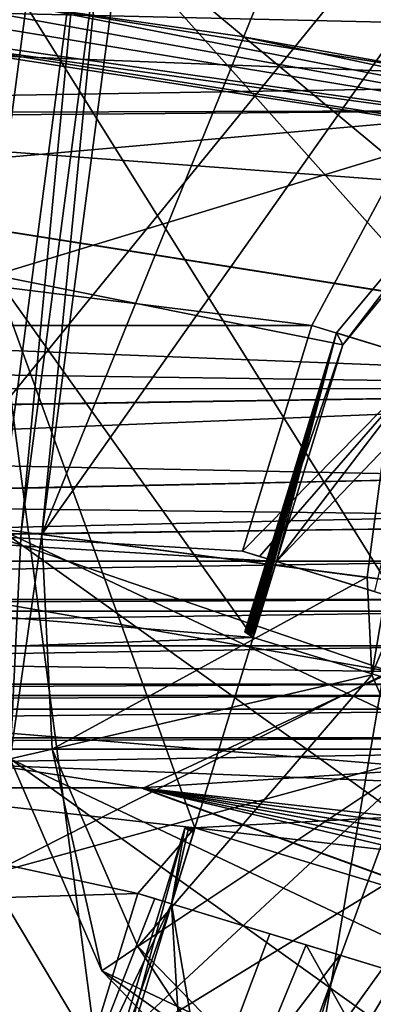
# Model space of a CAD drawing. Header units: millimetres. Extents: x -78 to 78, y -78 to 78.
# Tile 406 of 449: x 9.32 to 13.76, y 58.83 to 71.21. Entities that reach past the tile are written whole.
import ezdxf

# ---------------------------------------------------------------- set-up
doc = ezdxf.new("R2010")
doc.units = ezdxf.units.MM
doc.header["$LTSCALE"] = 41.718519
for name, color, linetype in [('10', 7, 'CONTINUOUS'), ('1017', 7, 'CONTINUOUS'), ('1039', 7, 'CONTINUOUS'), ('1073', 7, 'CONTINUOUS'), ('1107', 7, 'CONTINUOUS'), ('1152', 7, 'CONTINUOUS'), ('1154', 7, 'CONTINUOUS'), ('1175', 7, 'CONTINUOUS'), ('1195', 7, 'CONTINUOUS'), ('1403', 7, 'CONTINUOUS'), ('143', 7, 'CONTINUOUS'), ('1533', 7, 'CONTINUOUS'), ('157', 7, 'CONTINUOUS'), ('158', 7, 'CONTINUOUS'), ('160', 7, 'CONTINUOUS'), ('1633', 7, 'CONTINUOUS'), ('172', 7, 'CONTINUOUS'), ('1745', 7, 'CONTINUOUS'), ('1769', 7, 'CONTINUOUS'), ('179', 7, 'CONTINUOUS'), ('181', 7, 'CONTINUOUS'), ('182', 7, 'CONTINUOUS'), ('194', 7, 'CONTINUOUS'), ('195', 7, 'CONTINUOUS'), ('203', 7, 'CONTINUOUS'), ('205', 7, 'CONTINUOUS'), ('206', 7, 'CONTINUOUS'), ('217', 7, 'CONTINUOUS'), ('223', 7, 'CONTINUOUS'), ('226', 7, 'CONTINUOUS'), ('228', 7, 'CONTINUOUS'), ('229', 7, 'CONTINUOUS'), ('230', 7, 'CONTINUOUS'), ('237', 7, 'CONTINUOUS'), ('247', 7, 'CONTINUOUS'), ('249', 7, 'CONTINUOUS'), ('2704', 7, 'CONTINUOUS'), ('2720', 7, 'CONTINUOUS'), ('2728', 7, 'CONTINUOUS'), ('2737', 7, 'CONTINUOUS'), ('6', 7, 'CONTINUOUS'), ('804', 7, 'CONTINUOUS'), ('939', 7, 'CONTINUOUS'), ('964', 7, 'CONTINUOUS'), ('998', 7, 'CONTINUOUS')]:
    doc.layers.add(name, color=color, linetype=linetype)

msp = doc.modelspace()

# ---------------------------------------------------------------- linework, layer by layer
at = {"layer": '10', "linetype": 'CONTINUOUS'}
for points in [[(-35.721, 67.365, -2), (-24.872, 72.08, -2), (12.986, 67.368, -2), (-35.721, 67.365, -2)], [(-24.872, 72.08, -2), (24.872, 72.08, -2), (17.549, 71.098, -2), (-24.872, 72.08, -2)], [(12.986, 67.368, -2), (-24.872, 72.08, -2), (13.969, 69.194, -2), (12.986, 67.368, -2)], [(13.969, 69.194, -2), (-24.872, 72.08, -2), (15.57, 70.502, -2), (13.969, 69.194, -2)], [(15.57, 70.502, -2), (-24.872, 72.08, -2), (17.549, 71.098, -2), (15.57, 70.502, -2)], [(12.118, 64.527, -2), (-35.721, 67.365, -2), (12.986, 67.368, -2), (12.118, 64.527, -2)], [(0, 63, -2), (-35.721, 67.365, -2), (12.251, 63.44, -2), (0, 63, -2)], [(-35.721, 67.365, -2), (12.118, 64.527, -2), (12.543, 64.397, -2), (-35.721, 67.365, -2)], [(12.251, 63.44, -2), (-35.721, 67.365, -2), (12.543, 64.397, -2), (12.251, 63.44, -2)], [(18.785, 61.443, -2), (0, 63, -2), (12.251, 63.44, -2), (18.785, 61.443, -2)], [(2.133, 62.109, -2), (0, 63, -2), (18.785, 61.443, -2), (2.133, 62.109, -2)], [(3, 59.988, -2), (2.133, 62.109, -2), (10.802, 60.223, -2), (3, 59.988, -2)], [(10.802, 60.223, -2), (2.133, 62.109, -2), (11.52, 61.049, -2), (10.802, 60.223, -2)], [(11.52, 61.049, -2), (2.133, 62.109, -2), (18.785, 61.443, -2), (11.52, 61.049, -2)], [(25.319, 59.445, -2), (11.52, 61.049, -2), (18.785, 61.443, -2), (25.319, 59.445, -2)], [(-45.706, 61.033, -2), (10.323, 53.339, -2), (-47.73, 52.73, -2), (-45.706, 61.033, -2)], [(-45.706, 61.033, -2), (0, 57, -2), (9.727, 55.318, -2), (-45.706, 61.033, -2)], [(10.323, 53.339, -2), (-45.706, 61.033, -2), (9.727, 55.318, -2), (10.323, 53.339, -2)], [(11.227, 60.093, -2), (10.802, 60.223, -2), (11.52, 61.049, -2), (11.227, 60.093, -2)], [(18.054, 59.052, -2), (11.52, 61.049, -2), (25.319, 59.445, -2), (18.054, 59.052, -2)], [(9.933, 57.382, -2), (3, 59.988, -2), (10.802, 60.223, -2), (9.933, 57.382, -2)], [(2.12, 57.878, -2), (3, 59.988, -2), (9.933, 57.382, -2), (2.12, 57.878, -2)]]:
    msp.add_3dface(points, dxfattribs=at)
at = {"layer": '1017', "color": 7, "linetype": 'CONTINUOUS'}
for points in [[(13.683, 64.199, 23.361), (9.595, 64.737, 26.039), (9.728, 62.036, 26.039), (13.683, 64.199, 23.361)], [(13.683, 64.199, 23.361), (9.728, 62.036, 26.039), (13.743, 62.972, 23.361), (13.683, 64.199, 23.361)], [(9.728, 62.036, 26.039), (10.803, 59.556, 26.039), (13.743, 62.972, 23.361), (9.728, 62.036, 26.039)], [(10.803, 59.556, 26.039), (14.231, 61.846, 23.361), (13.743, 62.972, 23.361), (10.803, 59.556, 26.039)], [(10.803, 59.556, 26.039), (12.683, 57.613, 26.039), (14.231, 61.846, 23.361), (10.803, 59.556, 26.039)], [(12.683, 57.613, 26.039), (15.085, 60.964, 23.361), (14.231, 61.846, 23.361), (12.683, 57.613, 26.039)], [(12.683, 57.613, 26.039), (15.128, 56.457, 26.039), (15.085, 60.964, 23.361), (12.683, 57.613, 26.039)]]:
    msp.add_3dface(points, dxfattribs=at)
at = {"layer": '1039', "color": 7, "linetype": 'CONTINUOUS'}
msp.add_3dface([(14.708, 71.991, 23.361), (13.683, 64.199, 23.361), (13.941, 64.165, 23.241), (14.708, 71.991, 23.361)], dxfattribs=at)
at = {"layer": '1073', "color": 7, "linetype": 'CONTINUOUS'}
for points in [[(13.941, 64.165, 23.241), (13.683, 64.199, 23.361), (13.743, 62.972, 23.361), (13.941, 64.165, 23.241)], [(14.223, 64.128, 23.2), (13.941, 64.165, 23.241), (13.743, 62.972, 23.361), (14.223, 64.128, 23.2)], [(14.231, 61.846, 23.361), (14.223, 64.128, 23.2), (13.743, 62.972, 23.361), (14.231, 61.846, 23.361)]]:
    msp.add_3dface(points, dxfattribs=at)
at = {"layer": '1107', "color": 7, "linetype": 'CONTINUOUS'}
msp.add_3dface([(10.312, 58.13, 23.7), (5.085, 58.818, 23.7), (8.923, 60.455, 23.7), (10.312, 58.13, 23.7)], dxfattribs=at)
at = {"layer": '1152', "color": 7, "linetype": 'CONTINUOUS'}
for points in [[(0, 72.157, 19.2), (20.195, 69.274, 19.2), (0, 72.052, 22.2), (0, 72.157, 19.2)], [(0, 72.052, 22.2), (20.195, 69.274, 19.2), (4.012, 71.941, 22.2), (0, 72.052, 22.2)], [(4.012, 71.941, 22.2), (20.195, 69.274, 19.2), (6.71, 71.714, 22.925), (4.012, 71.941, 22.2)], [(20.195, 69.274, 19.2), (9.398, 71.386, 23.65), (6.71, 71.714, 22.925), (20.195, 69.274, 19.2)], [(9.398, 71.386, 23.65), (20.195, 69.274, 19.2), (12.08, 71.007, 22.925), (9.398, 71.386, 23.65)], [(12.08, 71.007, 22.925), (20.195, 69.274, 19.2), (14.745, 70.528, 22.2), (12.08, 71.007, 22.925)]]:
    msp.add_3dface(points, dxfattribs=at)
at = {"layer": '1154', "color": 7, "linetype": 'CONTINUOUS'}
for points in [[(8.424, 63.984, 23.663), (8.541, 64.876, 23.65), (13.966, 63.015, 22.2), (8.424, 63.984, 23.663)], [(8.541, 64.876, 23.65), (13.908, 64.169, 22.2), (13.966, 63.015, 22.2), (8.541, 64.876, 23.65)], [(8.307, 63.095, 23.7), (8.424, 63.984, 23.663), (13.966, 63.015, 22.2), (8.307, 63.095, 23.7)], [(8.923, 60.455, 23.7), (8.307, 63.095, 23.7), (13.966, 63.015, 22.2), (8.923, 60.455, 23.7)], [(8.923, 60.455, 23.7), (13.966, 63.015, 22.2), (14.427, 61.963, 22.2), (8.923, 60.455, 23.7)], [(10.312, 58.13, 23.7), (8.923, 60.455, 23.7), (14.427, 61.963, 22.2), (10.312, 58.13, 23.7)], [(10.312, 58.13, 23.7), (14.427, 61.963, 22.2), (15.224, 61.144, 22.2), (10.312, 58.13, 23.7)], [(12.334, 56.342, 23.7), (10.312, 58.13, 23.7), (15.224, 61.144, 22.2), (12.334, 56.342, 23.7)], [(12.334, 56.342, 23.7), (15.224, 61.144, 22.2), (16.253, 60.658, 22.2), (12.334, 56.342, 23.7)], [(14.805, 55.251, 23.7), (12.334, 56.342, 23.7), (16.253, 60.658, 22.2), (14.805, 55.251, 23.7)]]:
    msp.add_3dface(points, dxfattribs=at)
at = {"layer": '1175', "color": 7, "linetype": 'CONTINUOUS'}
for points in [[(8.541, 64.876, 23.65), (9.398, 71.386, 23.65), (13.908, 64.169, 22.2), (8.541, 64.876, 23.65)], [(9.398, 71.386, 23.65), (12.08, 71.007, 22.925), (14.745, 70.528, 22.2), (9.398, 71.386, 23.65)], [(9.398, 71.386, 23.65), (14.745, 70.528, 22.2), (13.908, 64.169, 22.2), (9.398, 71.386, 23.65)]]:
    msp.add_3dface(points, dxfattribs=at)
at = {"layer": '1195', "color": 7, "linetype": 'CONTINUOUS'}
msp.add_3dface([(6.71, 71.714, 22.925), (9.398, 71.386, 23.65), (8.541, 64.876, 23.65), (6.71, 71.714, 22.925)], dxfattribs=at)
at = {"layer": '1403', "color": 7, "linetype": 'CONTINUOUS'}
for points in [[(0, 72.227, 17.2), (22.316, 68.693, 17.2), (0, 72.157, 19.2), (0, 72.227, 17.2)], [(0, 72.157, 19.2), (22.316, 68.693, 17.2), (20.195, 69.274, 19.2), (0, 72.157, 19.2)]]:
    msp.add_3dface(points, dxfattribs=at)
at = {"layer": '143', "linetype": 'CONTINUOUS'}
for points in [[(13.377, 67.124), (12.148, 63.514, -1.364), (13.298, 67.273, -1.364), (13.377, 67.124)], [(13.377, 67.124), (12.251, 63.44), (12.148, 63.514, -1.364), (13.377, 67.124)]]:
    msp.add_3dface(points, dxfattribs=at)
at = {"layer": '1533', "color": 7, "linetype": 'CONTINUOUS'}
msp.add_3dface([(0, 72.227, 17.2), (19.203, 72.5, 17.2), (22.316, 68.693, 17.2), (0, 72.227, 17.2)], dxfattribs=at)
at = {"layer": '157', "linetype": 'CONTINUOUS'}
for points in [[(13.377, 67.124), (13.298, 67.273, -1.364), (15.731, 70.198, -1.186), (13.377, 67.124)], [(15.801, 70.069), (13.377, 67.124), (15.731, 70.198, -1.186), (15.801, 70.069)]]:
    msp.add_3dface(points, dxfattribs=at)
at = {"layer": '158', "linetype": 'CONTINUOUS'}
for points in [[(12.251, 63.44), (18.785, 61.443), (12.251, 63.44, -2), (12.251, 63.44)], [(18.785, 61.443), (18.785, 61.443, -2), (12.251, 63.44, -2), (18.785, 61.443)]]:
    msp.add_3dface(points, dxfattribs=at)
at = {"layer": '160', "linetype": 'CONTINUOUS'}
for points in [[(18.054, 59.052), (11.52, 61.049), (18.054, 59.052, -2), (18.054, 59.052)], [(11.52, 61.049), (11.52, 61.049, -2), (18.054, 59.052, -2), (11.52, 61.049)]]:
    msp.add_3dface(points, dxfattribs=at)
at = {"layer": '1633', "color": 7, "linetype": 'CONTINUOUS'}
msp.add_3dface([(12.765, 73.398, 19.2), (24.565, 70.333, 19.2), (15.663, 73.698, 19.2), (12.765, 73.398, 19.2)], dxfattribs=at)
at = {"layer": '172', "linetype": 'CONTINUOUS'}
for points in [[(12.543, 64.397, -2), (12.118, 64.527, -2), (12.331, 64.461, -1.992), (12.543, 64.397, -2)], [(12.543, 64.397, -1.967), (12.543, 64.397, -2), (12.331, 64.461, -1.992), (12.543, 64.397, -1.967)]]:
    msp.add_3dface(points, dxfattribs=at)
at = {"layer": '1745', "linetype": 'CONTINUOUS'}
for points in [[(15.86, 74.668, 28.7), (-7.97, 75.916, 28.7), (2.088, 57.734, 28.7), (15.86, 74.668, 28.7)], [(12.767, 56.344, 28.7), (15.86, 74.668, 28.7), (2.088, 57.734, 28.7), (12.767, 56.344, 28.7)], [(23.009, 52.993, 28.7), (15.86, 74.668, 28.7), (12.767, 56.344, 28.7), (23.009, 52.993, 28.7)]]:
    msp.add_3dface(points, dxfattribs=at)
at = {"layer": '1769', "linetype": 'CONTINUOUS'}
for points in [[(24.562, 60.653, 26.2), (10.094, 72.698, 26.2), (15.511, 72.986, 26.2), (24.562, 60.653, 26.2)], [(9.055, 64.808, 26.2), (10.094, 72.698, 26.2), (22.992, 58.218, 26.2), (9.055, 64.808, 26.2)], [(10.094, 72.698, 26.2), (24.562, 60.653, 26.2), (22.992, 58.218, 26.2), (10.094, 72.698, 26.2)], [(9.055, 64.808, 26.2), (22.992, 58.218, 26.2), (20.661, 56.489, 26.2), (9.055, 64.808, 26.2)], [(9.055, 64.808, 26.2), (20.661, 56.489, 26.2), (9.198, 61.914, 26.2), (9.055, 64.808, 26.2)], [(20.661, 56.489, 26.2), (17.878, 55.694, 26.2), (9.198, 61.914, 26.2), (20.661, 56.489, 26.2)], [(17.878, 55.694, 26.2), (10.352, 59.251, 26.2), (9.198, 61.914, 26.2), (17.878, 55.694, 26.2)], [(17.878, 55.694, 26.2), (14.987, 55.932, 26.2), (10.352, 59.251, 26.2), (17.878, 55.694, 26.2)], [(14.987, 55.932, 26.2), (12.365, 57.171, 26.2), (10.352, 59.251, 26.2), (14.987, 55.932, 26.2)]]:
    msp.add_3dface(points, dxfattribs=at)
at = {"layer": '179', "linetype": 'CONTINUOUS'}
for points in [[(12.251, 63.44), (12.263, 63.479, -1.375), (12.148, 63.514, -1.364), (12.251, 63.44)], [(12.251, 63.44), (12.256, 63.459, -0.696), (12.263, 63.479, -1.375), (12.251, 63.44)]]:
    msp.add_3dface(points, dxfattribs=at)
at = {"layer": '181', "linetype": 'CONTINUOUS'}
for points in [[(10.394, 57.366), (10.245, 57.287, -1.364), (11.394, 61.046, -1.364), (10.394, 57.366)], [(11.52, 61.049), (10.394, 57.366), (11.394, 61.046, -1.364), (11.52, 61.049)]]:
    msp.add_3dface(points, dxfattribs=at)
at = {"layer": '182', "linetype": 'CONTINUOUS'}
for points in [[(11.227, 60.093, -2), (11.52, 61.049, -2), (11.508, 61.011, -1.375), (11.227, 60.093, -2)], [(11.227, 60.093, -1.967), (11.227, 60.093, -2), (11.508, 61.011, -1.375), (11.227, 60.093, -1.967)], [(11.505, 60.999, -1.002), (11.227, 60.093, -1.967), (11.508, 61.011, -1.375), (11.505, 60.999, -1.002)], [(11.501, 60.988, -0.632), (11.227, 60.093, -1.967), (11.505, 60.999, -1.002), (11.501, 60.988, -0.632)], [(11.227, 60.093, -0.632), (11.227, 60.093, -1.967), (11.501, 60.988, -0.632), (11.227, 60.093, -0.632)], [(11.508, 61.011, -1.375), (11.52, 61.049, -2), (11.514, 61.031, -0.696), (11.508, 61.011, -1.375)], [(11.52, 61.049, -2), (11.52, 61.049), (11.514, 61.031, -0.696), (11.52, 61.049, -2)]]:
    msp.add_3dface(points, dxfattribs=at)
at = {"layer": '194', "linetype": 'CONTINUOUS'}
for points in [[(12.251, 63.44, -2), (12.543, 64.397, -2), (12.543, 64.397, -1.967), (12.251, 63.44, -2)], [(12.251, 63.44, -2), (12.543, 64.397, -1.967), (12.263, 63.479, -1.375), (12.251, 63.44, -2)], [(12.543, 64.397, -1.967), (12.543, 64.397, -0.632), (12.263, 63.479, -1.375), (12.543, 64.397, -1.967)], [(12.263, 63.479, -1.375), (12.543, 64.397, -0.632), (12.264, 63.482, -1.321), (12.263, 63.479, -1.375)], [(12.264, 63.482, -1.321), (12.543, 64.397, -0.632), (12.265, 63.485, -1.268), (12.264, 63.482, -1.321)], [(12.265, 63.485, -1.268), (12.543, 64.397, -0.632), (12.265, 63.488, -1.215), (12.265, 63.485, -1.268)], [(12.265, 63.488, -1.215), (12.543, 64.397, -0.632), (12.266, 63.489, -1.162), (12.265, 63.488, -1.215)], [(12.266, 63.489, -1.162), (12.543, 64.397, -0.632), (12.266, 63.491, -1.109), (12.266, 63.489, -1.162)], [(12.266, 63.491, -1.109), (12.543, 64.397, -0.632), (12.266, 63.491, -1.055), (12.266, 63.491, -1.109)], [(12.266, 63.491, -1.055), (12.543, 64.397, -0.632), (12.266, 63.49, -1.002), (12.266, 63.491, -1.055)], [(12.266, 63.49, -1.002), (12.543, 64.397, -0.632), (12.266, 63.49, -0.949), (12.266, 63.49, -1.002)], [(12.266, 63.49, -0.949), (12.543, 64.397, -0.632), (12.266, 63.49, -0.896), (12.266, 63.49, -0.949)], [(12.266, 63.49, -0.896), (12.543, 64.397, -0.632), (12.266, 63.491, -0.843), (12.266, 63.49, -0.896)], [(12.266, 63.491, -0.843), (12.543, 64.397, -0.632), (12.267, 63.493, -0.79), (12.266, 63.491, -0.843)], [(12.267, 63.493, -0.79), (12.543, 64.397, -0.632), (12.268, 63.495, -0.738), (12.267, 63.493, -0.79)], [(12.268, 63.495, -0.738), (12.543, 64.397, -0.632), (12.269, 63.498, -0.685), (12.268, 63.495, -0.738)], [(12.269, 63.498, -0.685), (12.543, 64.397, -0.632), (12.27, 63.502, -0.632), (12.269, 63.498, -0.685)], [(12.256, 63.459, -0.696), (12.251, 63.44, -2), (12.263, 63.479, -1.375), (12.256, 63.459, -0.696)], [(12.251, 63.44), (12.251, 63.44, -2), (12.256, 63.459, -0.696), (12.251, 63.44)]]:
    msp.add_3dface(points, dxfattribs=at)
at = {"layer": '195', "linetype": 'CONTINUOUS'}
for points in [[(12.118, 64.527, -2), (12.986, 67.368, -2), (14.468, 66.915, -1.569), (12.118, 64.527, -2)], [(12.331, 64.461, -1.992), (12.118, 64.527, -2), (14.468, 66.915, -1.569), (12.331, 64.461, -1.992)], [(12.543, 64.397, -1.967), (12.331, 64.461, -1.992), (14.468, 66.915, -1.569), (12.543, 64.397, -1.967)], [(12.543, 64.397, -1.967), (14.468, 66.915, -1.569), (13.777, 64.019, -1.446), (12.543, 64.397, -1.967)]]:
    msp.add_3dface(points, dxfattribs=at)
at = {"layer": '203', "linetype": 'CONTINUOUS'}
for points in [[(12.148, 63.514, -1.364), (12.154, 63.514, -1.311), (13.298, 67.273, -1.364), (12.148, 63.514, -1.364)], [(12.154, 63.514, -1.311), (12.159, 63.514, -1.259), (13.298, 67.273, -1.364), (12.154, 63.514, -1.311)], [(12.159, 63.514, -1.259), (12.166, 63.514, -1.206), (13.298, 67.273, -1.364), (12.159, 63.514, -1.259)], [(12.166, 63.514, -1.206), (12.172, 63.514, -1.153), (13.298, 67.273, -1.364), (12.166, 63.514, -1.206)], [(12.172, 63.514, -1.153), (12.18, 63.513, -1.101), (13.298, 67.273, -1.364), (12.172, 63.514, -1.153)], [(12.18, 63.513, -1.101), (12.188, 63.513, -1.048), (13.298, 67.273, -1.364), (12.18, 63.513, -1.101)], [(12.188, 63.513, -1.048), (12.196, 63.512, -0.996), (13.298, 67.273, -1.364), (12.188, 63.513, -1.048)], [(12.196, 63.512, -0.996), (12.205, 63.511, -0.943), (13.298, 67.273, -1.364), (12.196, 63.512, -0.996)], [(12.205, 63.511, -0.943), (12.214, 63.51, -0.891), (13.298, 67.273, -1.364), (12.205, 63.511, -0.943)], [(12.214, 63.51, -0.891), (12.224, 63.508, -0.839), (13.298, 67.273, -1.364), (12.214, 63.51, -0.891)], [(12.224, 63.508, -0.839), (12.235, 63.507, -0.787), (13.298, 67.273, -1.364), (12.224, 63.508, -0.839)], [(12.235, 63.507, -0.787), (12.246, 63.505, -0.735), (13.298, 67.273, -1.364), (12.235, 63.507, -0.787)], [(12.246, 63.505, -0.735), (12.258, 63.504, -0.683), (13.298, 67.273, -1.364), (12.246, 63.505, -0.735)], [(12.258, 63.504, -0.683), (12.27, 63.502, -0.632), (13.298, 67.273, -1.364), (12.258, 63.504, -0.683)], [(12.27, 63.502, -0.632), (12.543, 64.397, -0.632), (13.298, 67.273, -1.364), (12.27, 63.502, -0.632)], [(13.298, 67.273, -1.364), (12.543, 64.397, -0.632), (14.837, 66.802, 1.892), (13.298, 67.273, -1.364)], [(12.543, 64.397, -0.632), (14.233, 63.88, 2.126), (14.837, 66.802, 1.892), (12.543, 64.397, -0.632)]]:
    msp.add_3dface(points, dxfattribs=at)
at = {"layer": '205', "linetype": 'CONTINUOUS'}
for points in [[(11.514, 61.031, -0.696), (11.52, 61.049), (11.394, 61.046, -1.364), (11.514, 61.031, -0.696)], [(11.508, 61.011, -1.375), (11.514, 61.031, -0.696), (11.394, 61.046, -1.364), (11.508, 61.011, -1.375)]]:
    msp.add_3dface(points, dxfattribs=at)
at = {"layer": '206', "linetype": 'CONTINUOUS'}
for points in [[(10.802, 60.223, -2), (11.227, 60.093, -2), (11.015, 60.158, -1.992), (10.802, 60.223, -2)], [(11.227, 60.093, -2), (11.227, 60.093, -1.967), (11.015, 60.158, -1.992), (11.227, 60.093, -2)]]:
    msp.add_3dface(points, dxfattribs=at)
at = {"layer": '217', "linetype": 'CONTINUOUS'}
msp.add_3dface([(12.986, 67.368, -2), (13.969, 69.194, -2), (14.468, 66.915, -1.569), (12.986, 67.368, -2)], dxfattribs=at)
at = {"layer": '223', "linetype": 'CONTINUOUS'}
msp.add_3dface([(13.298, 67.273, -1.364), (14.837, 66.802, 1.892), (15.731, 70.198, -1.186), (13.298, 67.273, -1.364)], dxfattribs=at)
at = {"layer": '226', "linetype": 'CONTINUOUS'}
for points in [[(12.263, 63.479, -1.375), (12.264, 63.482, -1.321), (12.148, 63.514, -1.364), (12.263, 63.479, -1.375)], [(12.264, 63.482, -1.321), (12.154, 63.514, -1.311), (12.148, 63.514, -1.364), (12.264, 63.482, -1.321)], [(12.264, 63.482, -1.321), (12.159, 63.514, -1.259), (12.154, 63.514, -1.311), (12.264, 63.482, -1.321)], [(12.264, 63.482, -1.321), (12.265, 63.485, -1.268), (12.159, 63.514, -1.259), (12.264, 63.482, -1.321)], [(12.265, 63.485, -1.268), (12.166, 63.514, -1.206), (12.159, 63.514, -1.259), (12.265, 63.485, -1.268)], [(12.265, 63.485, -1.268), (12.265, 63.488, -1.215), (12.166, 63.514, -1.206), (12.265, 63.485, -1.268)], [(12.265, 63.488, -1.215), (12.172, 63.514, -1.153), (12.166, 63.514, -1.206), (12.265, 63.488, -1.215)], [(12.265, 63.488, -1.215), (12.266, 63.489, -1.162), (12.172, 63.514, -1.153), (12.265, 63.488, -1.215)], [(12.266, 63.489, -1.162), (12.18, 63.513, -1.101), (12.172, 63.514, -1.153), (12.266, 63.489, -1.162)], [(12.266, 63.489, -1.162), (12.266, 63.491, -1.109), (12.18, 63.513, -1.101), (12.266, 63.489, -1.162)], [(12.266, 63.491, -1.109), (12.188, 63.513, -1.048), (12.18, 63.513, -1.101), (12.266, 63.491, -1.109)], [(12.266, 63.491, -1.109), (12.266, 63.491, -1.055), (12.188, 63.513, -1.048), (12.266, 63.491, -1.109)], [(12.266, 63.491, -1.055), (12.196, 63.512, -0.996), (12.188, 63.513, -1.048), (12.266, 63.491, -1.055)], [(12.266, 63.491, -1.055), (12.266, 63.49, -1.002), (12.196, 63.512, -0.996), (12.266, 63.491, -1.055)], [(12.266, 63.49, -1.002), (12.205, 63.511, -0.943), (12.196, 63.512, -0.996), (12.266, 63.49, -1.002)], [(12.266, 63.49, -1.002), (12.266, 63.49, -0.949), (12.205, 63.511, -0.943), (12.266, 63.49, -1.002)], [(12.266, 63.49, -0.949), (12.214, 63.51, -0.891), (12.205, 63.511, -0.943), (12.266, 63.49, -0.949)], [(12.266, 63.49, -0.949), (12.266, 63.49, -0.896), (12.214, 63.51, -0.891), (12.266, 63.49, -0.949)], [(12.266, 63.49, -0.896), (12.224, 63.508, -0.839), (12.214, 63.51, -0.891), (12.266, 63.49, -0.896)], [(12.266, 63.49, -0.896), (12.266, 63.491, -0.843), (12.224, 63.508, -0.839), (12.266, 63.49, -0.896)], [(12.266, 63.491, -0.843), (12.235, 63.507, -0.787), (12.224, 63.508, -0.839), (12.266, 63.491, -0.843)], [(12.266, 63.491, -0.843), (12.267, 63.493, -0.79), (12.235, 63.507, -0.787), (12.266, 63.491, -0.843)], [(12.267, 63.493, -0.79), (12.246, 63.505, -0.735), (12.235, 63.507, -0.787), (12.267, 63.493, -0.79)], [(12.267, 63.493, -0.79), (12.268, 63.495, -0.738), (12.246, 63.505, -0.735), (12.267, 63.493, -0.79)], [(12.268, 63.495, -0.738), (12.258, 63.504, -0.683), (12.246, 63.505, -0.735), (12.268, 63.495, -0.738)], [(12.268, 63.495, -0.738), (12.269, 63.498, -0.685), (12.258, 63.504, -0.683), (12.268, 63.495, -0.738)], [(12.269, 63.498, -0.685), (12.27, 63.502, -0.632), (12.258, 63.504, -0.683), (12.269, 63.498, -0.685)]]:
    msp.add_3dface(points, dxfattribs=at)
at = {"layer": '228', "linetype": 'CONTINUOUS'}
for points in [[(12.471, 56.606, -0.4), (13.339, 59.448, -0.4), (14.395, 59.125, 0.769), (12.471, 56.606, -0.4)], [(12.471, 56.606, -0.4), (14.395, 59.125, 0.769), (13.527, 56.284, 0.769), (12.471, 56.606, -0.4)], [(14.395, 59.125, 0.769), (15.877, 58.672, 1.2), (13.527, 56.284, 0.769), (14.395, 59.125, 0.769)]]:
    msp.add_3dface(points, dxfattribs=at)
at = {"layer": '229', "linetype": 'CONTINUOUS'}
for points in [[(11.508, 61.011, -1.375), (11.394, 61.046, -1.364), (11.434, 61.021, -0.996), (11.508, 61.011, -1.375)], [(11.501, 60.988, -0.632), (11.505, 60.999, -1.002), (11.434, 61.021, -0.996), (11.501, 60.988, -0.632)], [(11.505, 60.999, -1.002), (11.508, 61.011, -1.375), (11.434, 61.021, -0.996), (11.505, 60.999, -1.002)]]:
    msp.add_3dface(points, dxfattribs=at)
at = {"layer": '230', "linetype": 'CONTINUOUS'}
for points in [[(9.933, 57.382, -2), (10.802, 60.223, -2), (11.015, 60.158, -1.992), (9.933, 57.382, -2)], [(11.227, 60.093, -1.967), (9.933, 57.382, -2), (11.015, 60.158, -1.992), (11.227, 60.093, -1.967)], [(11.415, 56.929, -1.569), (9.933, 57.382, -2), (11.227, 60.093, -1.967), (11.415, 56.929, -1.569)], [(12.462, 59.716, -1.446), (11.415, 56.929, -1.569), (11.227, 60.093, -1.967), (12.462, 59.716, -1.446)], [(13.339, 59.448, -0.4), (11.415, 56.929, -1.569), (12.462, 59.716, -1.446), (13.339, 59.448, -0.4)], [(12.471, 56.606, -0.4), (11.415, 56.929, -1.569), (13.339, 59.448, -0.4), (12.471, 56.606, -0.4)]]:
    msp.add_3dface(points, dxfattribs=at)
at = {"layer": '237', "linetype": 'CONTINUOUS'}
for points in [[(12.462, 59.716, -1.446), (11.227, 60.093, -1.967), (12.917, 59.577, 2.127), (12.462, 59.716, -1.446)], [(12.917, 59.577, 2.127), (11.227, 60.093, -1.967), (11.227, 60.093, -0.632), (12.917, 59.577, 2.127)], [(13.339, 59.448, -0.4), (12.462, 59.716, -1.446), (12.917, 59.577, 2.127), (13.339, 59.448, -0.4)], [(15.877, 58.672, 3.2), (13.339, 59.448, -0.4), (12.917, 59.577, 2.127), (15.877, 58.672, 3.2)], [(14.395, 59.125, 0.769), (13.339, 59.448, -0.4), (15.877, 58.672, 3.2), (14.395, 59.125, 0.769)]]:
    msp.add_3dface(points, dxfattribs=at)
at = {"layer": '247', "linetype": 'CONTINUOUS'}
for points in [[(10.245, 57.287, -1.364), (11.227, 60.093, -0.632), (11.394, 61.046, -1.364), (10.245, 57.287, -1.364)], [(11.394, 61.046, -1.364), (11.227, 60.093, -0.632), (11.434, 61.021, -0.996), (11.394, 61.046, -1.364)], [(11.227, 60.093, -0.632), (11.501, 60.988, -0.632), (11.434, 61.021, -0.996), (11.227, 60.093, -0.632)], [(11.784, 56.816, 1.892), (11.227, 60.093, -0.632), (10.245, 57.287, -1.364), (11.784, 56.816, 1.892)], [(12.917, 59.577, 2.127), (11.227, 60.093, -0.632), (11.784, 56.816, 1.892), (12.917, 59.577, 2.127)], [(15.008, 55.831, 3.2), (12.917, 59.577, 2.127), (11.784, 56.816, 1.892), (15.008, 55.831, 3.2)], [(15.877, 58.672, 3.2), (12.917, 59.577, 2.127), (15.008, 55.831, 3.2), (15.877, 58.672, 3.2)]]:
    msp.add_3dface(points, dxfattribs=at)
at = {"layer": '249', "linetype": 'CONTINUOUS'}
for points in [[(12.543, 64.397, -1.967), (13.777, 64.019, -1.446), (12.543, 64.397, -0.632), (12.543, 64.397, -1.967)], [(12.543, 64.397, -0.632), (13.777, 64.019, -1.446), (14.233, 63.88, 2.126), (12.543, 64.397, -0.632)]]:
    msp.add_3dface(points, dxfattribs=at)
at = {"layer": '2704', "linetype": 'CONTINUOUS'}
for points in [[(21.649, 66.567, 21.67), (-0.004, 69.999, 21.67), (1.582, 67.35, 21.67), (21.649, 66.567, 21.67)], [(21.649, 66.567, 21.67), (1.582, 67.35, 21.67), (1.582, 66.85, 21.67), (21.649, 66.567, 21.67)], [(1.025, 66.25, 21.67), (21.649, 66.567, 21.67), (1.582, 66.85, 21.67), (1.025, 66.25, 21.67)], [(1.582, 66.25, 21.67), (21.649, 66.567, 21.67), (1.025, 66.25, 21.67), (1.582, 66.25, 21.67)], [(1.582, 65.75, 21.67), (21.649, 66.567, 21.67), (1.582, 66.25, 21.67), (1.582, 65.75, 21.67)], [(21.649, 66.567, 21.67), (1.582, 65.75, 21.67), (15.903, 65.464, 21.67), (21.649, 66.567, 21.67)], [(1.582, 65.75, 21.67), (1.025, 65.15, 21.67), (15.903, 65.464, 21.67), (1.582, 65.75, 21.67)], [(1.025, 65.15, 21.67), (1.582, 65.15, 21.67), (15.903, 65.464, 21.67), (1.025, 65.15, 21.67)], [(15.903, 65.464, 21.67), (1.582, 65.15, 21.67), (15.774, 64.981, 21.67), (15.903, 65.464, 21.67)], [(1.582, 65.15, 21.67), (1.582, 64.65, 21.67), (15.774, 64.981, 21.67), (1.582, 65.15, 21.67)], [(15.774, 64.981, 21.67), (1.582, 64.65, 21.67), (16.312, 64.837, 21.67), (15.774, 64.981, 21.67)], [(16.312, 64.837, 21.67), (1.582, 64.65, 21.67), (-15.619, 64.402, 21.67), (16.312, 64.837, 21.67)], [(15.619, 64.402, 21.67), (16.312, 64.837, 21.67), (-15.619, 64.402, 21.67), (15.619, 64.402, 21.67)], [(-15.489, 63.919, 21.67), (15.619, 64.402, 21.67), (-15.619, 64.402, 21.67), (-15.489, 63.919, 21.67)], [(15.489, 63.919, 21.67), (15.619, 64.402, 21.67), (-15.489, 63.919, 21.67), (15.489, 63.919, 21.67)], [(16.027, 63.775, 21.67), (15.489, 63.919, 21.67), (-16.027, 63.775, 21.67), (16.027, 63.775, 21.67)], [(-16.027, 63.775, 21.67), (15.489, 63.919, 21.67), (-15.489, 63.919, 21.67), (-16.027, 63.775, 21.67)], [(-15.334, 63.339, 21.67), (16.027, 63.775, 21.67), (-16.027, 63.775, 21.67), (-15.334, 63.339, 21.67)], [(15.334, 63.339, 21.67), (16.027, 63.775, 21.67), (-15.334, 63.339, 21.67), (15.334, 63.339, 21.67)], [(15.334, 63.339, 21.67), (-15.334, 63.339, 21.67), (-15.205, 62.857, 21.67), (15.334, 63.339, 21.67)], [(15.205, 62.856, 21.67), (15.334, 63.339, 21.67), (-15.205, 62.857, 21.67), (15.205, 62.856, 21.67)], [(-15.743, 62.712, 21.67), (15.205, 62.856, 21.67), (-15.205, 62.857, 21.67), (-15.743, 62.712, 21.67)], [(15.743, 62.712, 21.67), (15.205, 62.856, 21.67), (-15.743, 62.712, 21.67), (15.743, 62.712, 21.67)], [(17.586, 62.542, 21.67), (15.743, 62.712, 21.67), (-17.586, 62.542, 21.67), (17.586, 62.542, 21.67)], [(-17.586, 62.542, 21.67), (15.743, 62.712, 21.67), (-15.743, 62.712, 21.67), (-17.586, 62.542, 21.67)], [(17.723, 62.182, 21.67), (17.586, 62.542, 21.67), (-17.723, 62.182, 21.67), (17.723, 62.182, 21.67)], [(17.586, 62.542, 21.67), (-17.586, 62.542, 21.67), (-17.723, 62.182, 21.67), (17.586, 62.542, 21.67)], [(18.261, 62.038, 21.67), (17.723, 62.182, 21.67), (-18.261, 62.038, 21.67), (18.261, 62.038, 21.67)], [(17.723, 62.182, 21.67), (-17.723, 62.182, 21.67), (-18.261, 62.038, 21.67), (17.723, 62.182, 21.67)], [(18.261, 62.038, 21.67), (-18.261, 62.038, 21.67), (-10.868, 61.547, 21.67), (18.261, 62.038, 21.67)], [(10.84, 61.552, 21.67), (18.261, 62.038, 21.67), (-10.868, 61.547, 21.67), (10.84, 61.552, 21.67)], [(32.305, 59.118, 21.67), (18.261, 62.038, 21.67), (10.84, 61.552, 21.67), (32.305, 59.118, 21.67)], [(31.755, 58.165, 21.67), (10.84, 61.552, 21.67), (31.505, 57.732, 21.67), (31.755, 58.165, 21.67)], [(32.055, 58.685, 21.67), (10.84, 61.552, 21.67), (31.755, 58.165, 21.67), (32.055, 58.685, 21.67)], [(32.305, 59.118, 21.67), (10.84, 61.552, 21.67), (32.055, 58.685, 21.67), (32.305, 59.118, 21.67)], [(31.205, 57.212, 21.67), (31.505, 57.732, 21.67), (10.84, 61.552, 21.67), (31.205, 57.212, 21.67)], [(30.955, 56.779, 21.67), (31.205, 57.212, 21.67), (10.84, 61.552, 21.67), (30.955, 56.779, 21.67)], [(31.228, 54.139, 21.67), (30.955, 56.779, 21.67), (10.84, 61.552, 21.67), (31.228, 54.139, 21.67)]]:
    msp.add_3dface(points, dxfattribs=at)
at = {"layer": '2720', "linetype": 'CONTINUOUS'}
for points in [[(-21.65, 66.567, 20.074), (0.004, 69.999, 20.074), (21.634, 66.572, 20.074), (-21.65, 66.567, 20.074)], [(-21.65, 66.567, 20.074), (21.634, 66.572, 20.074), (10.868, 61.547, 20.074), (-21.65, 66.567, 20.074)], [(-10.84, 61.552, 20.074), (-21.65, 66.567, 20.074), (10.868, 61.547, 20.074), (-10.84, 61.552, 20.074)], [(21.634, 66.572, 20.074), (41.111, 56.656, 20.074), (10.868, 61.547, 20.074), (21.634, 66.572, 20.074)], [(10.868, 61.547, 20.074), (41.111, 56.656, 20.074), (31.262, 54.119, 20.074), (10.868, 61.547, 20.074)]]:
    msp.add_3dface(points, dxfattribs=at)
at = {"layer": '2728', "linetype": 'CONTINUOUS'}
for points in [[(-0.004, 69.999, 21.67), (21.649, 66.567, 21.67), (0.004, 69.999, 20.074), (-0.004, 69.999, 21.67)], [(0.004, 69.999, 20.074), (21.649, 66.567, 21.67), (21.634, 66.572, 20.074), (0.004, 69.999, 20.074)]]:
    msp.add_3dface(points, dxfattribs=at)
at = {"layer": '2737', "linetype": 'CONTINUOUS'}
for points in [[(10.84, 61.552, 21.67), (-10.868, 61.547, 21.67), (-10.84, 61.552, 20.074), (10.84, 61.552, 21.67)], [(10.84, 61.552, 21.67), (-10.84, 61.552, 20.074), (10.868, 61.547, 20.074), (10.84, 61.552, 21.67)], [(31.228, 54.139, 21.67), (10.84, 61.552, 21.67), (10.868, 61.547, 20.074), (31.228, 54.139, 21.67)], [(31.228, 54.139, 21.67), (10.868, 61.547, 20.074), (31.262, 54.119, 20.074), (31.228, 54.139, 21.67)]]:
    msp.add_3dface(points, dxfattribs=at)
at = {"layer": '6', "linetype": 'CONTINUOUS'}
for points in [[(-7, 70), (20.026, 72.9), (-31.571, 68.693), (-7, 70)], [(-19.979, 72.9), (-31.571, 68.693), (19.979, 72.9), (-19.979, 72.9)], [(19.979, 72.9), (-31.571, 68.693), (20.026, 72.9), (19.979, 72.9)], [(-7, 70), (19.597, 70.431), (20.026, 72.9), (-7, 70)], [(15.801, 70.069), (19.597, 70.431), (-7, 70), (15.801, 70.069)], [(7, 70), (15.801, 70.069), (-7, 70), (7, 70)], [(8.414, 69.414), (15.801, 70.069), (7, 70), (8.414, 69.414)], [(9, 68), (15.801, 70.069), (8.414, 69.414), (9, 68)], [(13.377, 67.124), (15.801, 70.069), (9, 68), (13.377, 67.124)], [(12.251, 63.44), (9, 68), (11.52, 61.049), (12.251, 63.44)], [(13.377, 67.124), (9, 68), (12.251, 63.44), (13.377, 67.124)], [(10.394, 57.366), (11.52, 61.049), (9, 68), (10.394, 57.366)], [(9, 51.357), (10.394, 57.366), (9, 68), (9, 51.357)], [(12.251, 63.44), (11.52, 61.049), (18.785, 61.443), (12.251, 63.44)], [(18.785, 61.443), (11.52, 61.049), (25.319, 59.445), (18.785, 61.443)], [(11.52, 61.049), (18.054, 59.052), (25.319, 59.445), (11.52, 61.049)]]:
    msp.add_3dface(points, dxfattribs=at)
at = {"layer": '804', "color": 7, "linetype": 'CONTINUOUS'}
for points in [[(19.268, 71.911, 22.217), (23.037, 70.794, 22.217), (12.765, 73.398, 19.2), (19.268, 71.911, 22.217)], [(23.037, 70.794, 22.217), (23.585, 70.611, 22.3), (12.765, 73.398, 19.2), (23.037, 70.794, 22.217)], [(12.765, 73.398, 19.2), (23.585, 70.611, 22.3), (24.565, 70.333, 19.2), (12.765, 73.398, 19.2)]]:
    msp.add_3dface(points, dxfattribs=at)
at = {"layer": '939', "color": 7, "linetype": 'CONTINUOUS'}
for points in [[(10.094, 72.698, 26.2), (9.055, 64.808, 26.2), (9.337, 64.771, 26.159), (10.094, 72.698, 26.2)], [(10.375, 72.661, 26.159), (10.094, 72.698, 26.2), (9.337, 64.771, 26.159), (10.375, 72.661, 26.159)], [(9.595, 64.737, 26.039), (10.375, 72.661, 26.159), (9.337, 64.771, 26.159), (9.595, 64.737, 26.039)], [(10.634, 72.627, 26.039), (10.375, 72.661, 26.159), (9.595, 64.737, 26.039), (10.634, 72.627, 26.039)]]:
    msp.add_3dface(points, dxfattribs=at)
at = {"layer": '964', "color": 7, "linetype": 'CONTINUOUS'}
for points in [[(9.337, 64.771, 26.159), (9.055, 64.808, 26.2), (9.198, 61.914, 26.2), (9.337, 64.771, 26.159)], [(9.595, 64.737, 26.039), (9.337, 64.771, 26.159), (9.198, 61.914, 26.2), (9.595, 64.737, 26.039)], [(9.728, 62.036, 26.039), (9.595, 64.737, 26.039), (9.198, 61.914, 26.2), (9.728, 62.036, 26.039)], [(10.352, 59.251, 26.2), (9.728, 62.036, 26.039), (9.198, 61.914, 26.2), (10.352, 59.251, 26.2)], [(10.803, 59.556, 26.039), (9.728, 62.036, 26.039), (10.352, 59.251, 26.2), (10.803, 59.556, 26.039)], [(12.365, 57.171, 26.2), (10.803, 59.556, 26.039), (10.352, 59.251, 26.2), (12.365, 57.171, 26.2)], [(12.683, 57.613, 26.039), (10.803, 59.556, 26.039), (12.365, 57.171, 26.2), (12.683, 57.613, 26.039)]]:
    msp.add_3dface(points, dxfattribs=at)
at = {"layer": '998', "color": 7, "linetype": 'CONTINUOUS'}
for points in [[(12.675, 72.338, 24.7), (10.634, 72.627, 26.039), (9.595, 64.737, 26.039), (12.675, 72.338, 24.7)], [(14.708, 71.991, 23.361), (12.675, 72.338, 24.7), (9.595, 64.737, 26.039), (14.708, 71.991, 23.361)], [(13.683, 64.199, 23.361), (14.708, 71.991, 23.361), (9.595, 64.737, 26.039), (13.683, 64.199, 23.361)]]:
    msp.add_3dface(points, dxfattribs=at)

doc.saveas('drawing.dxf')
